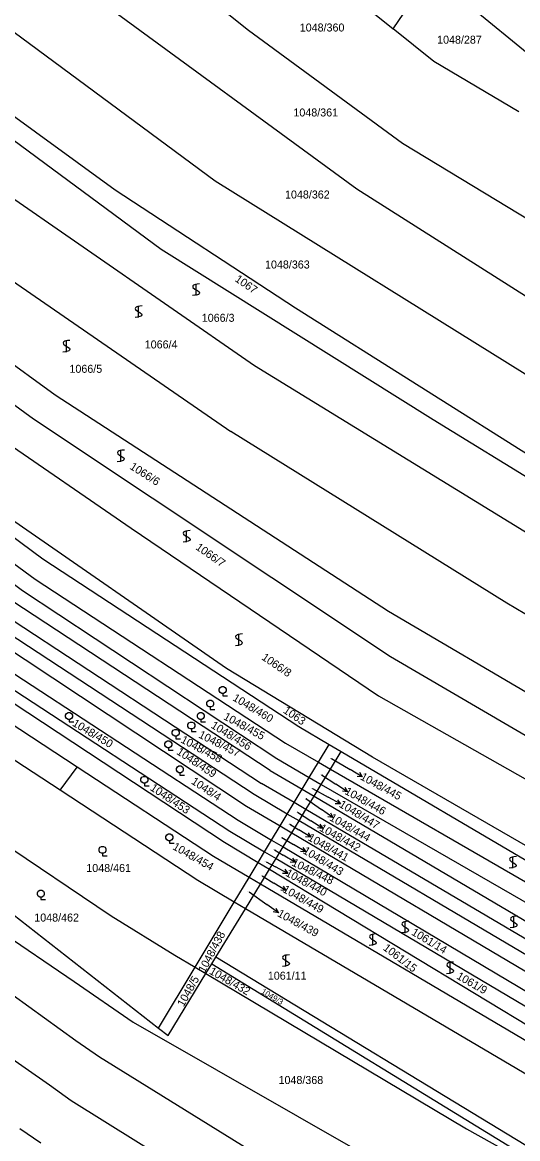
# Model space of a CAD drawing. Extents: x -580630 to -576196, y -1189024 to -1183567.
# Drawn here: x -577361.7 to -577256.5, y -1185933.7 to -1185696.6 of the extents above; entities that cross this region are included whole.
import ezdxf

# ---------------------------------------------------------------- set-up
doc = ezdxf.new("R2010")
doc.units = 0
for name, color, linetype in [('Vrstva 1', 7, 'Continuous'), ('Vrstva 16', 7, 'Continuous'), ('Vrstva 18', 7, 'Continuous'), ('Vrstva 25', 7, 'Continuous'), ('Vrstva 6', 7, 'Continuous')]:
    doc.layers.add(name, color=color, linetype=linetype)

msp = doc.modelspace()

# ---------------------------------------------------------------- linework, layer by layer
at = {"layer": 'Vrstva 1'}
for p, q in [((-577664.3, -1185651.28), (-577332.73, -1185910.23)), ((-577425.99, -1185670.89), (-577341.98, -1185732.18)), ((-577368.04, -1185718.29), (-577332.17, -1185744.78)), ((-577341.98, -1185732.18), (-577303.7, -1185757.24)), ((-577332.17, -1185744.78), (-577274.45, -1185780.98)), ((-577432.41, -1185755.3), (-577357.31, -1185810.53)), ((-577303.7, -1185757.24), (-577249.9, -1185791.2)), ((-577274.45, -1185780.98), (-577236.99, -1185804.05)), ((-577318.34, -1185833.83), (-577375.8, -1185794.03)), ((-577357.31, -1185810.53), (-577302.95, -1185846.18)), ((-577487.79, -1185814.01), (-577350.29, -1185912.86)), ((-577287.34, -1185852.66), (-577318.34, -1185833.83)), ((-577302.95, -1185846.18), (-577296.55, -1185849.96)), ((-577298.81, -1185853.73), (-577296.55, -1185849.96)), ((-577296.55, -1185849.96), (-577293.97, -1185851.48)), ((-577300.76, -1185856.98), (-577298.81, -1185853.73)), ((-577296.24, -1185855.22), (-577293.97, -1185851.48)), ((-577293.97, -1185851.48), (-577213.01, -1185899.28)), ((-577228.19, -1185886.93), (-577287.34, -1185852.66)), ((-577298.21, -1185858.46), (-577296.24, -1185855.22)), ((-577302.27, -1185859.5), (-577300.76, -1185856.98)), ((-577299.75, -1185860.99), (-577298.21, -1185858.46)), ((-577303.97, -1185862.34), (-577302.27, -1185859.5)), ((-577305.43, -1185864.77), (-577303.97, -1185862.34)), ((-577301.47, -1185863.82), (-577299.75, -1185860.99)), ((-577306.95, -1185867.3), (-577305.43, -1185864.77)), ((-577302.94, -1185866.24), (-577301.47, -1185863.82)), ((-577308.75, -1185870.3), (-577306.95, -1185867.3)), ((-577304.48, -1185868.77), (-577302.94, -1185866.24)), ((-577310.24, -1185872.78), (-577308.75, -1185870.3)), ((-577306.3, -1185871.76), (-577304.48, -1185868.77)), ((-577392.2, -1185872.15), (-577350.63, -1185900.36)), ((-577307.8, -1185874.23), (-577306.3, -1185871.76)), ((-577313.54, -1185878.28), (-577311.6, -1185875.05)), ((-577311.6, -1185875.05), (-577310.24, -1185872.78)), ((-577309.19, -1185876.51), (-577307.8, -1185874.23)), ((-577311.13, -1185879.7), (-577309.19, -1185876.51)), ((-577316.67, -1185883.49), (-577313.54, -1185878.28)), ((-577314.29, -1185884.89), (-577311.13, -1185879.7)), ((-577324.97, -1185897.31), (-577316.67, -1185883.49)), ((-577320.56, -1185895.19), (-577314.29, -1185884.89)), ((-577355.91, -1185922.35), (-577405.33, -1185887.99)), ((-577321.42, -1185896.6), (-577320.56, -1185895.19)), ((-577183.37, -1185978.66), (-577320.56, -1185895.19)), ((-577332.73, -1185910.23), (-577324.97, -1185897.31)), ((-577330.69, -1185911.82), (-577322.68, -1185898.67)), ((-577322.68, -1185898.67), (-577321.42, -1185896.6)), ((-577321.42, -1185896.6), (-577232.4, -1185951.17)), ((-577350.63, -1185900.36), (-577338.13, -1185908.96)), ((-577338.13, -1185908.96), (-577275.08, -1185945.05)), ((-577332.73, -1185910.23), (-577330.69, -1185911.82)), ((-577350.29, -1185912.86), (-577345.25, -1185916.34)), ((-577345.25, -1185916.34), (-577217.75, -1185995.36)), ((-577351.3, -1185925.72), (-577355.91, -1185922.35)), ((-577223.86, -1186004.84), (-577351.3, -1185925.72)), ((-577357.71, -1185934.66), (-577362.17, -1185931.65))]:
    msp.add_line(p, q, dxfattribs=at)
at = {"layer": 'Vrstva 16'}
for p, q in [((-577296.06, -1185852.97), (-577292.09, -1185855.32)), ((-577289.507, -1185856.845), (-577292.09, -1185855.32)), ((-577298.16, -1185856.42), (-577295.13, -1185858.39)), ((-577292.616, -1185860.028), (-577295.13, -1185858.39)), ((-577300.09, -1185859.36), (-577296.76, -1185861.19)), ((-577301.52, -1185861.46), (-577298.19, -1185863.78)), ((-577294.131, -1185862.635), (-577296.76, -1185861.19)), ((-577303.29, -1185864.4), (-577300.44, -1185866.23)), ((-577295.728, -1185865.495), (-577298.19, -1185863.78)), ((-577304.88, -1185866.92), (-577302.98, -1185868.11)), ((-577297.915, -1185867.85), (-577300.44, -1185866.23)), ((-577306.56, -1185869.78), (-577304.09, -1185871.26)), ((-577300.434, -1185869.697), (-577302.98, -1185868.11)), ((-577308.16, -1185872.39), (-577306.27, -1185873.52)), ((-577301.517, -1185872.803), (-577304.09, -1185871.26)), ((-577309.92, -1185874.91), (-577307.93, -1185875.99)), ((-577303.702, -1185875.071), (-577306.27, -1185873.52)), ((-577305.296, -1185877.427), (-577307.93, -1185875.99)), ((-577310.76, -1185877.93), (-577308.27, -1185879.47)), ((-577305.716, -1185881.044), (-577308.27, -1185879.47)), ((-577313.53, -1185881.29), (-577309.76, -1185884)), ((-577307.321, -1185885.746), (-577309.76, -1185884))]:
    msp.add_line(p, q, dxfattribs=at)
for points in [[(-577290.114, -1185855.906), (-577289.507, -1185856.845), (-577290.622, -1185856.767)], [(-577293.181, -1185859.063), (-577292.616, -1185860.028), (-577293.727, -1185859.901)], [(-577294.766, -1185861.715), (-577294.131, -1185862.635), (-577295.248, -1185862.591)], [(-577296.263, -1185864.513), (-577295.728, -1185865.495), (-577296.835, -1185865.333)], [(-577298.487, -1185866.889), (-577297.915, -1185867.85), (-577299.027, -1185867.731)], [(-577301.018, -1185868.744), (-577300.434, -1185869.697), (-577301.547, -1185869.592)], [(-577302.118, -1185871.86), (-577301.517, -1185872.803), (-577302.632, -1185872.718)], [(-577304.3, -1185874.126), (-577303.702, -1185875.071), (-577304.817, -1185874.982)], [(-577305.935, -1185876.509), (-577305.296, -1185877.427), (-577306.414, -1185877.387)], [(-577306.305, -1185880.094), (-577305.716, -1185881.044), (-577306.83, -1185880.945)], [(-577307.843, -1185884.758), (-577307.321, -1185885.746), (-577308.425, -1185885.571)]]:
    msp.add_lwpolyline(points, dxfattribs=at)
at = {"layer": 'Vrstva 25'}
for points in [[(-577324.04, -1185752.14), (-577324.55, -1185752.2), (-577324.9, -1185752.25), (-577325.14, -1185752.33), (-577325.32, -1185752.44), (-577325.44, -1185752.53), (-577325.49, -1185752.7), (-577325.44, -1185752.93), (-577325.05, -1185753.25), (-577324.49, -1185753.56), (-577324.14, -1185753.83), (-577324.07, -1185754.03), (-577324.14, -1185754.23), (-577324.3, -1185754.36), (-577324.49, -1185754.43), (-577325.02, -1185754.56), (-577325.54, -1185754.63)], [(-577324.79, -1185754.64), (-577324.79, -1185753.37), (-577324.79, -1185752.14)], [(-577336.24, -1185756.8), (-577336.75, -1185756.86), (-577337.1, -1185756.91), (-577337.34, -1185756.99), (-577337.52, -1185757.1), (-577337.64, -1185757.19), (-577337.69, -1185757.36), (-577337.64, -1185757.59), (-577337.25, -1185757.91), (-577336.69, -1185758.22), (-577336.34, -1185758.49), (-577336.27, -1185758.69), (-577336.34, -1185758.89), (-577336.5, -1185759.02), (-577336.69, -1185759.09), (-577337.22, -1185759.22), (-577337.74, -1185759.29)], [(-577336.99, -1185759.3), (-577336.99, -1185758.03), (-577336.99, -1185756.8)], [(-577351.55, -1185764.13), (-577352.06, -1185764.19), (-577352.41, -1185764.24), (-577352.65, -1185764.32), (-577352.83, -1185764.43), (-577352.95, -1185764.52), (-577353, -1185764.69), (-577352.95, -1185764.92), (-577352.56, -1185765.24), (-577352, -1185765.55), (-577351.65, -1185765.82), (-577351.58, -1185766.02), (-577351.65, -1185766.22), (-577351.81, -1185766.35), (-577352, -1185766.42), (-577352.53, -1185766.55), (-577353.05, -1185766.62)], [(-577352.3, -1185766.63), (-577352.3, -1185765.36), (-577352.3, -1185764.13)], [(-577340.01, -1185787.43), (-577340.52, -1185787.49), (-577340.87, -1185787.54), (-577341.11, -1185787.62), (-577341.29, -1185787.73), (-577341.41, -1185787.82), (-577341.46, -1185787.99), (-577341.41, -1185788.22), (-577341.02, -1185788.54), (-577340.46, -1185788.85), (-577340.11, -1185789.12), (-577340.04, -1185789.32), (-577340.11, -1185789.52), (-577340.27, -1185789.65), (-577340.46, -1185789.72), (-577340.99, -1185789.85), (-577341.51, -1185789.92)], [(-577340.76, -1185789.93), (-577340.76, -1185788.66), (-577340.76, -1185787.43)], [(-577326.04, -1185804.53), (-577326.55, -1185804.59), (-577326.9, -1185804.64), (-577327.14, -1185804.72), (-577327.32, -1185804.83), (-577327.44, -1185804.92), (-577327.49, -1185805.09), (-577327.44, -1185805.32), (-577327.05, -1185805.64), (-577326.49, -1185805.95), (-577326.14, -1185806.22), (-577326.07, -1185806.42), (-577326.14, -1185806.62), (-577326.3, -1185806.75), (-577326.49, -1185806.82), (-577327.02, -1185806.95), (-577327.54, -1185807.02)], [(-577326.79, -1185807.03), (-577326.79, -1185805.76), (-577326.79, -1185804.53)], [(-577314.94, -1185826.51), (-577315.45, -1185826.57), (-577315.8, -1185826.62), (-577316.04, -1185826.7), (-577316.22, -1185826.81), (-577316.34, -1185826.9), (-577316.39, -1185827.07), (-577316.34, -1185827.3), (-577315.95, -1185827.62), (-577315.39, -1185827.93), (-577315.04, -1185828.2), (-577314.97, -1185828.4), (-577315.04, -1185828.6), (-577315.2, -1185828.73), (-577315.39, -1185828.8), (-577315.92, -1185828.93), (-577316.44, -1185829)], [(-577315.69, -1185829.01), (-577315.69, -1185827.74), (-577315.69, -1185826.51)], [(-577319.13, -1185839.13), (-577319.32, -1185839.13), (-577319.66, -1185838.94), (-577319.85, -1185838.6), (-577319.85, -1185838.21), (-577319.66, -1185837.87), (-577319.32, -1185837.68), (-577318.93, -1185837.68), (-577318.59, -1185837.87), (-577318.4, -1185838.21), (-577318.4, -1185838.6), (-577318.59, -1185838.94), (-577318.93, -1185839.13), (-577319.12, -1185839.13), (-577319.12, -1185839.66), (-577318.12, -1185839.66)], [(-577321.79, -1185842.02), (-577321.98, -1185842.02), (-577322.32, -1185841.83), (-577322.51, -1185841.49), (-577322.51, -1185841.1), (-577322.32, -1185840.76), (-577321.98, -1185840.57), (-577321.59, -1185840.57), (-577321.25, -1185840.76), (-577321.06, -1185841.1), (-577321.06, -1185841.49), (-577321.25, -1185841.83), (-577321.59, -1185842.02), (-577321.78, -1185842.02), (-577321.78, -1185842.55), (-577320.78, -1185842.55)], [(-577351.75, -1185844.68), (-577351.94, -1185844.68), (-577352.28, -1185844.49), (-577352.47, -1185844.15), (-577352.47, -1185843.76), (-577352.28, -1185843.42), (-577351.94, -1185843.23), (-577351.55, -1185843.23), (-577351.21, -1185843.42), (-577351.02, -1185843.76), (-577351.02, -1185844.15), (-577351.21, -1185844.49), (-577351.55, -1185844.68), (-577351.74, -1185844.68), (-577351.74, -1185845.21), (-577350.74, -1185845.21)], [(-577323.79, -1185844.68), (-577323.98, -1185844.68), (-577324.32, -1185844.49), (-577324.51, -1185844.15), (-577324.51, -1185843.76), (-577324.32, -1185843.42), (-577323.98, -1185843.23), (-577323.59, -1185843.23), (-577323.25, -1185843.42), (-577323.06, -1185843.76), (-577323.06, -1185844.15), (-577323.25, -1185844.49), (-577323.59, -1185844.68), (-577323.78, -1185844.68), (-577323.78, -1185845.21), (-577322.78, -1185845.21)], [(-577325.79, -1185846.68), (-577325.98, -1185846.68), (-577326.32, -1185846.49), (-577326.51, -1185846.15), (-577326.51, -1185845.76), (-577326.32, -1185845.42), (-577325.98, -1185845.23), (-577325.59, -1185845.23), (-577325.25, -1185845.42), (-577325.06, -1185845.76), (-577325.06, -1185846.15), (-577325.25, -1185846.49), (-577325.59, -1185846.68), (-577325.78, -1185846.68), (-577325.78, -1185847.21), (-577324.78, -1185847.21)], [(-577329.12, -1185848.23), (-577329.31, -1185848.23), (-577329.65, -1185848.04), (-577329.84, -1185847.7), (-577329.84, -1185847.31), (-577329.65, -1185846.97), (-577329.31, -1185846.78), (-577328.92, -1185846.78), (-577328.58, -1185846.97), (-577328.39, -1185847.31), (-577328.39, -1185847.7), (-577328.58, -1185848.04), (-577328.92, -1185848.23), (-577329.11, -1185848.23), (-577329.11, -1185848.76), (-577328.11, -1185848.76)], [(-577330.67, -1185850.68), (-577330.86, -1185850.68), (-577331.2, -1185850.49), (-577331.39, -1185850.15), (-577331.39, -1185849.76), (-577331.2, -1185849.42), (-577330.86, -1185849.23), (-577330.47, -1185849.23), (-577330.13, -1185849.42), (-577329.94, -1185849.76), (-577329.94, -1185850.15), (-577330.13, -1185850.49), (-577330.47, -1185850.68), (-577330.66, -1185850.68), (-577330.66, -1185851.21), (-577329.66, -1185851.21)], [(-577328.23, -1185856), (-577328.42, -1185856), (-577328.76, -1185855.81), (-577328.95, -1185855.47), (-577328.95, -1185855.08), (-577328.76, -1185854.74), (-577328.42, -1185854.55), (-577328.03, -1185854.55), (-577327.69, -1185854.74), (-577327.5, -1185855.08), (-577327.5, -1185855.47), (-577327.69, -1185855.81), (-577328.03, -1185856), (-577328.22, -1185856), (-577328.22, -1185856.53), (-577327.22, -1185856.53)], [(-577335.77, -1185858.22), (-577335.96, -1185858.22), (-577336.3, -1185858.03), (-577336.49, -1185857.69), (-577336.49, -1185857.3), (-577336.3, -1185856.96), (-577335.96, -1185856.77), (-577335.57, -1185856.77), (-577335.23, -1185856.96), (-577335.04, -1185857.3), (-577335.04, -1185857.69), (-577335.23, -1185858.03), (-577335.57, -1185858.22), (-577335.76, -1185858.22), (-577335.76, -1185858.75), (-577334.76, -1185858.75)], [(-577330.45, -1185870.43), (-577330.64, -1185870.43), (-577330.98, -1185870.24), (-577331.17, -1185869.9), (-577331.17, -1185869.51), (-577330.98, -1185869.17), (-577330.64, -1185868.98), (-577330.25, -1185868.98), (-577329.91, -1185869.17), (-577329.72, -1185869.51), (-577329.72, -1185869.9), (-577329.91, -1185870.24), (-577330.25, -1185870.43), (-577330.44, -1185870.43), (-577330.44, -1185870.96), (-577329.44, -1185870.96)], [(-577344.65, -1185873.1), (-577344.84, -1185873.1), (-577345.18, -1185872.91), (-577345.37, -1185872.57), (-577345.37, -1185872.18), (-577345.18, -1185871.84), (-577344.84, -1185871.65), (-577344.45, -1185871.65), (-577344.11, -1185871.84), (-577343.92, -1185872.18), (-577343.92, -1185872.57), (-577344.11, -1185872.91), (-577344.45, -1185873.1), (-577344.64, -1185873.1), (-577344.64, -1185873.63), (-577343.64, -1185873.63)], [(-577256.81, -1185873.79), (-577257.32, -1185873.85), (-577257.67, -1185873.9), (-577257.91, -1185873.98), (-577258.09, -1185874.09), (-577258.21, -1185874.18), (-577258.26, -1185874.35), (-577258.21, -1185874.58), (-577257.82, -1185874.9), (-577257.26, -1185875.21), (-577256.91, -1185875.48), (-577256.84, -1185875.68), (-577256.91, -1185875.88), (-577257.07, -1185876.01), (-577257.26, -1185876.08), (-577257.79, -1185876.21), (-577258.31, -1185876.28)], [(-577257.56, -1185876.29), (-577257.56, -1185875.02), (-577257.56, -1185873.79)], [(-577357.74, -1185882.42), (-577357.93, -1185882.42), (-577358.27, -1185882.23), (-577358.46, -1185881.89), (-577358.46, -1185881.5), (-577358.27, -1185881.16), (-577357.93, -1185880.97), (-577357.54, -1185880.97), (-577357.2, -1185881.16), (-577357.01, -1185881.5), (-577357.01, -1185881.89), (-577357.2, -1185882.23), (-577357.54, -1185882.42), (-577357.73, -1185882.42), (-577357.73, -1185882.95), (-577356.73, -1185882.95)], [(-577256.59, -1185886.44), (-577257.1, -1185886.5), (-577257.45, -1185886.55), (-577257.69, -1185886.63), (-577257.87, -1185886.74), (-577257.99, -1185886.83), (-577258.04, -1185887), (-577257.99, -1185887.23), (-577257.6, -1185887.55), (-577257.04, -1185887.86), (-577256.69, -1185888.13), (-577256.62, -1185888.33), (-577256.69, -1185888.53), (-577256.85, -1185888.66), (-577257.04, -1185888.73), (-577257.57, -1185888.86), (-577258.09, -1185888.93)], [(-577257.34, -1185888.94), (-577257.34, -1185887.67), (-577257.34, -1185886.44)], [(-577279.66, -1185887.55), (-577280.17, -1185887.61), (-577280.52, -1185887.66), (-577280.76, -1185887.74), (-577280.94, -1185887.85), (-577281.06, -1185887.94), (-577281.11, -1185888.11), (-577281.06, -1185888.34), (-577280.67, -1185888.66), (-577280.11, -1185888.97), (-577279.76, -1185889.24), (-577279.69, -1185889.44), (-577279.76, -1185889.64), (-577279.92, -1185889.77), (-577280.11, -1185889.84), (-577280.64, -1185889.97), (-577281.16, -1185890.04)], [(-577280.41, -1185890.05), (-577280.41, -1185888.78), (-577280.41, -1185887.55)], [(-577286.54, -1185890.22), (-577287.05, -1185890.28), (-577287.4, -1185890.33), (-577287.64, -1185890.41), (-577287.82, -1185890.52), (-577287.94, -1185890.61), (-577287.99, -1185890.78), (-577287.94, -1185891.01), (-577287.55, -1185891.33), (-577286.99, -1185891.64), (-577286.64, -1185891.91), (-577286.57, -1185892.11), (-577286.64, -1185892.31), (-577286.8, -1185892.44), (-577286.99, -1185892.51), (-577287.52, -1185892.64), (-577288.04, -1185892.71)], [(-577287.29, -1185892.72), (-577287.29, -1185891.45), (-577287.29, -1185890.22)], [(-577304.96, -1185894.66), (-577305.47, -1185894.72), (-577305.82, -1185894.77), (-577306.06, -1185894.85), (-577306.24, -1185894.96), (-577306.36, -1185895.05), (-577306.41, -1185895.22), (-577306.36, -1185895.45), (-577305.97, -1185895.77), (-577305.41, -1185896.08), (-577305.06, -1185896.35), (-577304.99, -1185896.55), (-577305.06, -1185896.75), (-577305.22, -1185896.88), (-577305.41, -1185896.95), (-577305.94, -1185897.08), (-577306.46, -1185897.15)], [(-577305.71, -1185897.16), (-577305.71, -1185895.89), (-577305.71, -1185894.66)], [(-577270.12, -1185896.21), (-577270.63, -1185896.27), (-577270.98, -1185896.32), (-577271.22, -1185896.4), (-577271.4, -1185896.51), (-577271.52, -1185896.6), (-577271.57, -1185896.77), (-577271.52, -1185897), (-577271.13, -1185897.32), (-577270.57, -1185897.63), (-577270.22, -1185897.9), (-577270.15, -1185898.1), (-577270.22, -1185898.3), (-577270.38, -1185898.43), (-577270.57, -1185898.5), (-577271.1, -1185898.63), (-577271.62, -1185898.7)], [(-577270.87, -1185898.71), (-577270.87, -1185897.44), (-577270.87, -1185896.21)]]:
    msp.add_lwpolyline(points, dxfattribs=at)
at = {"layer": 'Vrstva 6'}
for p, q in [((-577320.7, -1185730.31), (-577516.86, -1185585.38)), ((-577396.4, -1185632.38), (-577313.64, -1185698.22)), ((-577410.2, -1185644.28), (-577290.69, -1185731.97)), ((-577305.21, -1185679.98), (-577282.97, -1185697.95)), ((-577282.97, -1185697.95), (-577275.07, -1185686.23)), ((-577275.07, -1185686.23), (-577251.38, -1185705.57)), ((-577313.64, -1185698.22), (-577280.94, -1185722.24)), ((-577274.35, -1185704.86), (-577282.97, -1185697.95)), ((-577256.28, -1185715.58), (-577274.35, -1185704.86)), ((-577447.73, -1185708.13), (-577354.72, -1185775.69)), ((-577359.28, -1185780.87), (-577450.12, -1185714.61)), ((-577382.96, -1185720.59), (-577312.39, -1185769.46)), ((-577280.94, -1185722.24), (-577222.55, -1185757.69)), ((-577243.71, -1185778.38), (-577320.7, -1185730.31)), ((-577290.69, -1185731.97), (-577233.58, -1185768.21)), ((-577383.39, -1185737.94), (-577317.38, -1185783.5)), ((-577435.02, -1185759.14), (-577358.97, -1185814.84)), ((-577436.67, -1185761.73), (-577361.65, -1185817.28)), ((-577390.13, -1185768.56), (-577338.57, -1185804.01)), ((-577312.39, -1185769.46), (-577245.76, -1185810.46)), ((-577354.72, -1185775.69), (-577283.95, -1185821.7)), ((-577283.55, -1185831.4), (-577359.28, -1185780.87)), ((-577258.82, -1185819.94), (-577317.38, -1185783.5)), ((-577338.57, -1185804.01), (-577286.04, -1185839.69)), ((-577358.97, -1185814.84), (-577305.78, -1185849.69)), ((-577361.65, -1185817.28), (-577307.65, -1185853)), ((-577309.06, -1185855.49), (-577363.91, -1185819.5)), ((-577042.21, -1185949.09), (-577258.82, -1185819.94)), ((-577365.87, -1185822.17), (-577310.88, -1185858.26)), ((-577283.95, -1185821.7), (-577158.88, -1185895.09)), ((-577312.43, -1185860.63), (-577367.55, -1185824.45)), ((-577369.23, -1185826.56), (-577314.07, -1185863.07)), ((-577371.15, -1185829.94), (-577315.85, -1185866.07)), ((-577372.9, -1185832.22), (-577317.63, -1185868.4)), ((-577161.68, -1185902.63), (-577283.55, -1185831.4)), ((-577374.73, -1185833.86), (-577318.76, -1185870.72)), ((-577350.02, -1185854.82), (-577376.82, -1185837.22)), ((-577286.04, -1185839.69), (-577200.77, -1185887.92)), ((-577353.62, -1185859.73), (-577380.39, -1185842.14)), ((-577305.78, -1185849.69), (-577298.81, -1185853.73)), ((-577307.65, -1185853), (-577300.76, -1185856.98)), ((-577298.81, -1185853.73), (-577296.24, -1185855.22)), ((-577353.62, -1185859.73), (-577350.02, -1185854.82)), ((-577321.09, -1185873.82), (-577350.02, -1185854.82)), ((-577309.06, -1185855.49), (-577302.27, -1185859.5)), ((-577296.24, -1185855.22), (-577215.58, -1185901.99)), ((-577303.97, -1185862.34), (-577310.88, -1185858.26)), ((-577300.76, -1185856.98), (-577298.21, -1185858.46)), ((-577298.21, -1185858.46), (-577216.51, -1185905.71)), ((-577383.71, -1185858.89), (-577342.8, -1185886.37)), ((-577324.43, -1185878.9), (-577353.62, -1185859.73)), ((-577305.43, -1185864.77), (-577312.43, -1185860.63)), ((-577302.27, -1185859.5), (-577299.75, -1185860.99)), ((-577314.07, -1185863.07), (-577306.95, -1185867.3)), ((-577301.47, -1185863.82), (-577303.97, -1185862.34)), ((-577299.75, -1185860.99), (-577218.68, -1185908.88)), ((-577302.94, -1185866.24), (-577305.43, -1185864.77)), ((-577220.36, -1185911.73), (-577301.47, -1185863.82)), ((-577315.85, -1185866.07), (-577308.75, -1185870.3)), ((-577306.95, -1185867.3), (-577304.48, -1185868.77)), ((-577221.8, -1185914.16), (-577302.94, -1185866.24)), ((-577317.63, -1185868.4), (-577310.24, -1185872.78)), ((-577308.75, -1185870.3), (-577306.3, -1185871.76)), ((-577304.48, -1185868.77), (-577223.39, -1185916.89)), ((-577318.76, -1185870.72), (-577311.6, -1185875.05)), ((-577306.3, -1185871.76), (-577224.92, -1185920.21)), ((-577313.54, -1185878.28), (-577321.09, -1185873.82)), ((-577311.6, -1185875.05), (-577309.19, -1185876.51)), ((-577310.24, -1185872.78), (-577307.8, -1185874.23)), ((-577307.8, -1185874.23), (-577226.8, -1185922.27)), ((-577309.19, -1185876.51), (-577228.55, -1185925.33)), ((-577316.67, -1185883.49), (-577324.43, -1185878.9)), ((-577311.13, -1185879.7), (-577313.54, -1185878.28)), ((-577229.83, -1185927.75), (-577311.13, -1185879.7)), ((-577314.29, -1185884.89), (-577316.67, -1185883.49)), ((-577342.8, -1185886.37), (-577329.29, -1185894.74)), ((-577232.92, -1185932.98), (-577314.29, -1185884.89)), ((-577329.29, -1185894.74), (-577324.97, -1185897.31)), ((-577324.97, -1185897.31), (-577322.68, -1185898.67)), ((-577322.68, -1185898.67), (-577267.37, -1185931.63)), ((-577267.37, -1185931.63), (-577232.4, -1185951.17))]:
    msp.add_line(p, q, dxfattribs=at)

# ---------------------------------------------------------------- texts
at = {"layer": 'Vrstva 16'}
for s, rotation, p in [('1048/445', 331.2842, (-577290.087, -1185857.336)), ('1048/446', 330.65394, (-577293.378, -1185860.418)), ('1048/447', 328.64859, (-577294.592, -1185863.142)), ('1048/444', 330.13828, (-577296.625, -1185866.008)), ('1048/442', 330.99772, (-577298.748, -1185868.23)), ('1048/441', 330.36746, (-577301.213, -1185870.238)), ('1048/443', 328.70589, (-577302.263, -1185873)), ('1048/448', 333.9198, (-577304.624, -1185875.632)), ('1048/440', 331.62797, (-577305.955, -1185877.803)), ('1048/449', 330.42476, (-577306.558, -1185881.25)), ('1048/439', 331.16961, (-577307.667, -1185886.387))]:
    msp.add_text(s, height=1.7, rotation=rotation, dxfattribs=at).set_placement(p)
at = {"layer": 'Vrstva 18'}
for s, height, p in [('1048/360', 1.7, (-577302.78, -1185698.52)), ('1048/287', 1.7, (-577273.627, -1185701.11)), ('1048/361', 1.7, (-577304.126, -1185716.57)), ('1048/362', 1.7, (-577305.907, -1185734)), ('1048/363', 1.7, (-577310.151, -1185748.87)), ('1066/3', 1.7, (-577323.578, -1185760.19)), ('1066/4', 1.7, (-577335.681, -1185765.85)), ('1066/5', 1.7, (-577351.658, -1185771.03)), ('1048/445', 0.1, (-577296.369, -1185852.97)), ('1048/446', 0.1, (-577298.466, -1185856.42)), ('1048/447', 0.1, (-577300.394, -1185859.36)), ('1048/444', 0.1, (-577301.826, -1185861.46)), ('1048/442', 0.1, (-577303.601, -1185864.4)), ('1048/441', 0.1, (-577305.166, -1185866.92)), ('1048/443', 0.1, (-577306.871, -1185869.78)), ('1048/448', 0.1, (-577308.467, -1185872.39)), ('1048/440', 0.1, (-577310.228, -1185874.91)), ('1048/461', 1.7, (-577348.078, -1185877.08)), ('1048/449', 0.1, (-577311.066, -1185877.93)), ('1048/439', 0.1, (-577313.841, -1185881.29)), ('1048/462', 1.7, (-577359.12, -1185887.61)), ('1061/11', 1.7, (-577309.556, -1185899.96)), ('1048/368', 1.7, (-577307.284, -1185922.12))]:
    msp.add_text(s, height=height, dxfattribs=at).set_placement(p)
for s, height, rotation, p in [('1067', 1.7, 325.26814, (-577316.685, -1185751.46)), ('1066/6', 1.7, 327.38808, (-577339.002, -1185791.341)), ('1066/7', 1.7, 324.92437, (-577325.018, -1185808.419)), ('1066/8', 1.7, 325.66921, (-577311.026, -1185831.825)), ('1048/460', 1.7, 328.87778, (-577317.17, -1185840.525)), ('1048/455', 1.7, 331.45608, (-577319.116, -1185844.557)), ('1063', 1.7, 325.66921, (-577306.45, -1185843.131)), ('1048/450', 1.7, 328.93507, (-577351.193, -1185845.905)), ('1048/456', 1.7, 328.13293, (-577321.772, -1185846.336)), ('1048/458', 1.7, 331.91445, (-577328.183, -1185849.487)), ('1048/457', 1.7, 333.34684, (-577324.409, -1185848.451)), ('1048/459', 1.7, 326.41406, (-577329.076, -1185851.914)), ('1048/453', 1.7, 326.07028, (-577334.681, -1185859.569)), ('1048/4', 1.7, 326.12758, (-577325.958, -1185858.197)), ('1048/454', 1.7, 330.31017, (-577329.914, -1185872.168)), ('1061/14', 1.7, 328.93507, (-577279.23, -1185890.312)), ('1048/438', 1.7, 62.10862, (-577322.946, -1185898.636)), ('1061/15', 1.7, 322.57524, (-577285.241, -1185893.496)), ('1048/432', 1.7, 329.96639, (-577322.127, -1185898.614)), ('1061/9', 1.7, 330.19558, (-577269.656, -1185899.664)), ('1048/5', 1.7, 60.79082, (-577327.431, -1185905.852)), ('1049/3', 1.23, 329.27884, (-577311.078, -1185902.803))]:
    msp.add_text(s, height=height, rotation=rotation, dxfattribs=at).set_placement(p)

doc.saveas('drawing.dxf')
